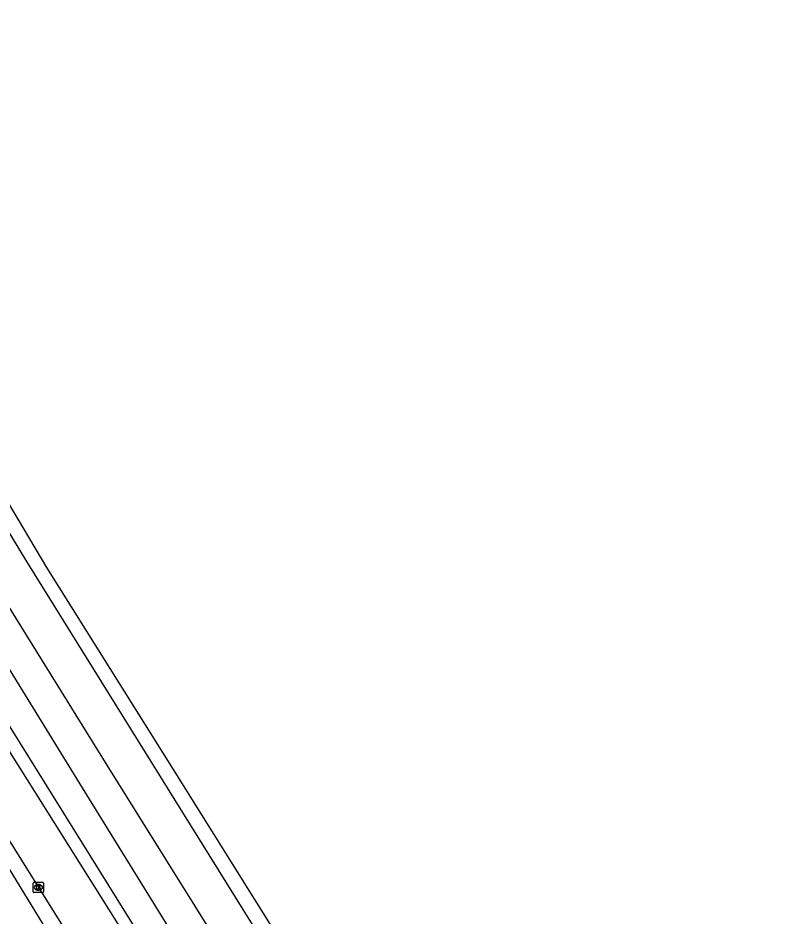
# Model space of a CAD drawing. Extents: x 157321 to 158827, y 386650 to 388532.
# Drawn here: x 158624.1 to 158697, y 387511 to 387598.3 of the extents above; entities that cross this region are included whole.
import ezdxf

# ---------------------------------------------------------------- set-up
doc = ezdxf.new("R2010")
doc.units = 0
for name, color, linetype in [('IMGEO_Haag', 7, 'Continuous'), ('IMGEO_Kolk', 7, 'Continuous'), ('IMGEO_Rijbaan_lokaal_open', 7, 'Continuous'), ('IMGEO_Rijbaan_regionaal_gesloten', 7, 'Continuous'), ('IMGEO_Voetpad_open', 7, 'Continuous')]:
    doc.layers.add(name, color=color, linetype=linetype)

msp = doc.modelspace()

# ---------------------------------------------------------------- linework, layer by layer
at = {"layer": 'IMGEO_Haag'}
msp.add_lwpolyline([(158617.549, 387538.656), (158637.16, 387507.222), (158658.102, 387474.002), (158670.782, 387453.181), (158679.212, 387441.81), (158680.488, 387442.729)], dxfattribs=at)
at = {"layer": 'IMGEO_Kolk'}
for p, q in [((158625.633, 387513.378), (158625.633, 387514.23)), ((158625.708, 387514.304), (158626.56, 387514.304)), ((158626.121, 387514.084), (158626.146, 387514.084)), ((158626.634, 387514.23), (158626.634, 387513.378)), ((158626.56, 387513.304), (158625.708, 387513.304)), ((158626.144, 387513.524), (158626.119, 387513.524))]:
    msp.add_line(p, q, dxfattribs=at)
for points in [[(158625.633, 387513.378), (158625.633, 387514.23)], [(158625.708, 387514.304), (158626.56, 387514.304)], [(158625.954, 387514.004), (158626.077, 387514.004), (158626.077, 387513.853), (158626.207, 387514.004), (158626.371, 387514.004), (158626.225, 387513.853), (158626.378, 387513.604), (158626.226, 387513.604), (158626.141, 387513.768), (158626.077, 387513.701), (158626.077, 387513.604), (158625.954, 387513.604), (158625.954, 387514.004)], [(158626.634, 387514.23), (158626.634, 387513.378)], [(158626.56, 387513.304), (158625.708, 387513.304)]]:
    msp.add_lwpolyline(points, dxfattribs=at)
for centre, start, end in [((158625.71, 387514.228), 91.55205, 178.44795), ((158625.71, 387514.228), 91.55205, 178.44795), ((158626.558, 387514.228), 1.55205, 88.44795), ((158626.558, 387514.228), 1.55205, 88.44795), ((158625.71, 387513.38), 181.55205, 268.44795), ((158625.71, 387513.38), 181.55205, 268.44795), ((158626.558, 387513.38), 271.55205, 358.44795), ((158626.558, 387513.38), 271.55205, 358.44795)]:
    msp.add_arc(centre, 0.0765, start, end, dxfattribs=at)
for centre, major_axis, ratio, start_param, end_param in [((158626.12, 387513.804), (-0.387, 0.002), 0.722429, 4.712389, 7.853982), ((158626.145, 387513.804), (-0.39, 0.002), 0.717154, 1.570796, 4.712389)]:
    msp.add_ellipse(centre, major_axis=major_axis, ratio=ratio, start_param=start_param, end_param=end_param, dxfattribs=at)
at = {"layer": 'IMGEO_Rijbaan_lokaal_open'}
for points in [[(158575.149, 387595.091), (158582.646, 387583.546), (158585.746, 387578.699), (158603.404, 387550.265), (158608.182, 387542.535), (158617.056, 387528.289), (158629.828, 387507.913), (158634.76, 387500), (158639.441, 387492.492), (158643.686, 387485.681), (158657.13, 387464.228), (158665.668, 387450.719)], [(158693.93, 387418.34), (158690.059, 387424.542), (158681.703, 387437.547), (158678.691, 387441.435), (158673.24, 387448.472), (158670.3, 387452.574), (158662.25, 387465.577), (158652.13, 387481.292), (158636.234, 387506.56), (158623.117, 387527.409), (158597.493, 387568.666), (158589.423, 387581.735), (158583.879, 387590.944), (158582.652, 387593.263), (158581.777, 387595.367)]]:
    msp.add_lwpolyline(points, dxfattribs=at)
at = {"layer": 'IMGEO_Rijbaan_regionaal_gesloten'}
for points in [[(158812.144, 387228.589), (158785.896, 387270.815), (158779.065, 387281.971), (158773.452, 387291.74), (158747.438, 387341.183), (158736.899, 387358.976), (158732.775, 387365.792), (158722.187, 387382.726), (158711.75, 387399.391), (158686.13, 387440.39), (158666.884, 387471.14), (158632.83, 387525.668), (158620.059, 387546.215), (158599.023, 387580.786), (158592.932, 387591.052), (158586.999, 387601.205), (158566.749, 387635.965), (158552.053, 387660.325), (158535.464, 387687.144), (158526.396, 387701.609), (158518.219, 387714.646)], [(158556.471, 387664.442), (158563.484, 387652.319), (158570.366, 387640.41), (158579.25, 387625.15), (158587.639, 387610.989), (158592.229, 387603.383), (158600, 387590.479), (158603.257, 387584.916), (158603.943, 387583.729), (158604.749, 387582.273), (158605.638, 387580.528), (158607.08, 387578.005), (158610.024, 387572.929), (158613.279, 387567.655), (158617.865, 387559.998), (158622.47, 387552.351), (158626.924, 387544.874), (158639.233, 387525.255), (158655.038, 387500), (158658.923, 387493.792), (158681.521, 387457.554), (158691.202, 387442.058), (158789.309, 387285.027), (158821.153, 387234.028)], [(158653.307, 387500), (158640.908, 387519.873), (158625.023, 387545.445), (158614.845, 387562.214), (158599.673, 387587.829), (158590.806, 387602.437), (158581.556, 387617.939), (158570.802, 387636.122), (158561.024, 387652.601), (158554.457, 387663.484)], [(158680.488, 387442.729), (158669.382, 387460.581), (158665.135, 387467.426), (158648.756, 387493.839), (158644.942, 387500), (158630.415, 387523.468), (158620.083, 387540.219)]]:
    msp.add_lwpolyline(points, dxfattribs=at)
at = {"layer": 'IMGEO_Voetpad_open'}
msp.add_lwpolyline([(158567.622, 387596.527), (158567.636, 387595.073), (158572.647, 387595.041), (158573.947, 387594.207), (158583.35, 387579.828), (158601.153, 387551.747), (158632.815, 387500), (158636.702, 387493.648), (158638.075, 387491.512), (158645.673, 387479.692), (158667.314, 387444.939), (158671.847, 387439.58), (158675.963, 387433.579)], dxfattribs=at)

doc.saveas('drawing.dxf')
